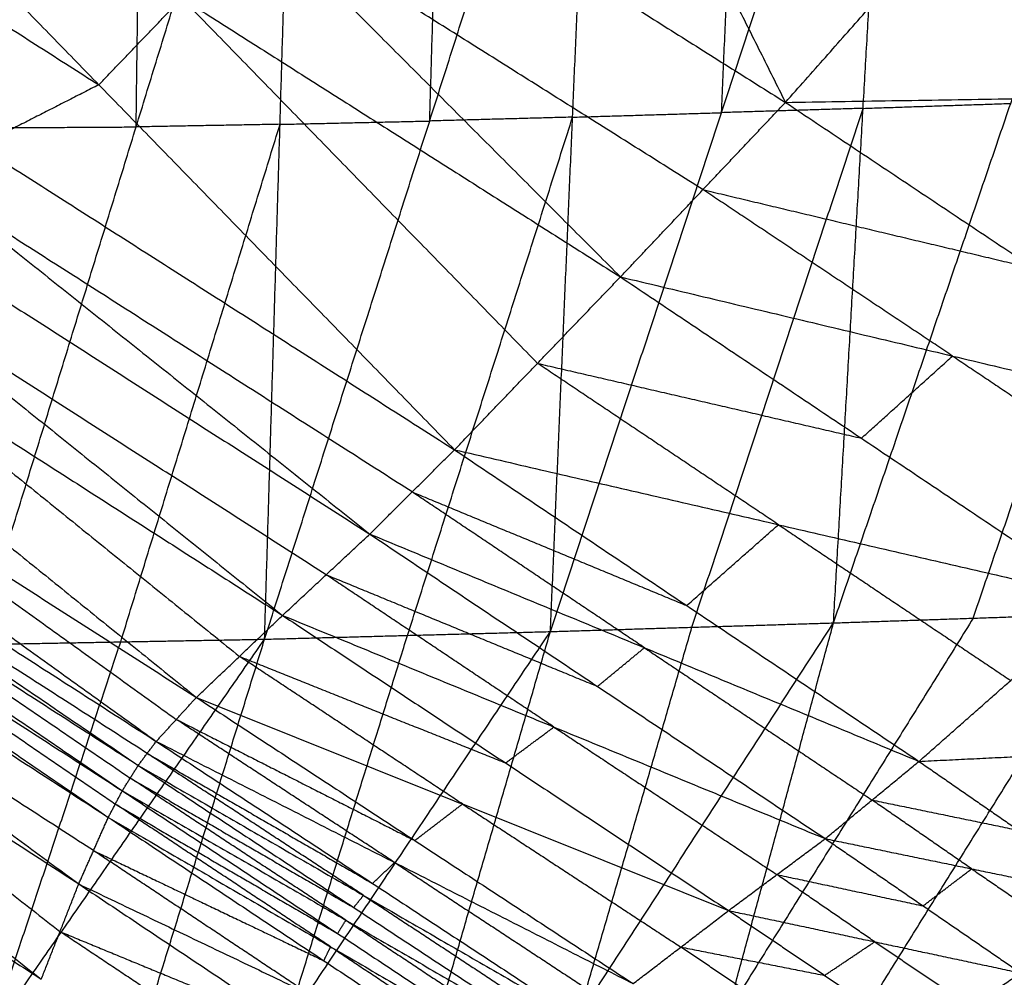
# Model space of a CAD drawing. Header units: millimetres. Extents: x -106 to 110, y -96 to 120.
# Tile 662 of 1020: x 88.64 to 90.8, y -44.07 to -41.97. Entities that reach past the tile are written whole.
import ezdxf

# ---------------------------------------------------------------- set-up
doc = ezdxf.new("R2010")
doc.units = ezdxf.units.MM
doc.header["$MEASUREMENT"] = 0
doc.layers.add('Default', color=7, linetype='Continuous', true_color=0x000000)

msp = doc.modelspace()

# ---------------------------------------------------------------- linework, layer by layer
at = {"layer": 'Default'}
for points in [[(84.9206, -43.5713, 12.0172), (87.4418, -39.3649, 12.0172), (89.963, -35.1585, 12.0172)], [(89.4352, -40.3762, 13.0638), (89.8789, -41.2639, 13.3265), (90.3227, -42.1516, 13.5893)], [(88.3192, -40.8909, 12.7361), (89.1398, -41.7129, 13.1517), (89.9604, -42.5348, 13.5673)], [(88.3192, -40.8909, 12.7361), (89.3209, -41.5212, 13.1627), (90.3227, -42.1516, 13.5893)], [(90.4282, -43.2945, 9.7591), (90.8173, -42.1539, 9.0142), (91.2064, -41.0132, 8.2692)], [(89.8066, -43.3135, 9.4562), (90.1824, -42.1742, 8.705), (90.5582, -41.0349, 7.9537)], [(90.4282, -43.2945, 9.7591), (90.4932, -42.1647, 8.8564), (90.5582, -41.0349, 7.9537)], [(89.179, -43.3303, 9.1571), (89.5415, -42.1925, 8.4011), (89.9039, -41.0546, 7.645)], [(89.8066, -43.3135, 9.4562), (89.8553, -42.1841, 8.5506), (89.9039, -41.0546, 7.645)], [(90.1824, -42.1742, 8.705), (90.2067, -41.6095, 8.2522), (90.231, -41.0447, 7.7994)], [(88.547, -43.3419, 8.8636), (88.8969, -42.2055, 8.1051), (89.2467, -41.0692, 7.3465)], [(88.8969, -42.2055, 8.1051), (88.9043, -41.6383, 7.6529), (88.9118, -41.0711, 7.2008)], [(89.179, -43.3303, 9.1571), (89.2129, -42.1998, 8.2518), (89.2467, -41.0692, 7.3465)], [(89.5415, -42.1925, 8.4011), (89.5584, -41.6272, 7.9484), (89.5753, -41.0619, 7.4958)], [(88.0339, -41.3115, 12.7246), (88.8149, -42.113, 13.1355), (89.596, -42.9144, 13.5464)], [(88.0339, -41.3115, 12.7246), (88.9971, -41.9232, 13.1459), (89.9604, -42.5348, 13.5673)], [(90.3227, -42.1516, 13.5893), (90.6732, -41.7561, 13.6097), (91.0236, -41.3605, 13.6301)], [(87.7703, -41.4459, 12.6471), (88.2926, -41.7794, 12.8913), (88.8149, -42.113, 13.1355)], [(87.5068, -41.5803, 12.5695), (88.4584, -42.3399, 13.0525), (89.41, -43.0995, 13.5354)], [(87.5068, -41.5803, 12.5695), (88.5514, -42.2473, 13.058), (89.596, -42.9144, 13.5464)], [(90.1415, -42.3432, 13.5783), (89.6407, -42.028, 13.365), (89.1398, -41.7129, 13.1517)], [(91.2569, -42.1365, 13.591), (90.965, -41.9463, 13.6004), (90.6732, -41.7561, 13.6097)], [(87.3672, -41.7913, 12.5663), (88.2928, -42.5347, 13.045), (89.2184, -43.278, 13.5236)], [(87.3672, -41.7913, 12.5663), (88.3886, -42.4454, 13.0509), (89.41, -43.0995, 13.5354)], [(88.8149, -42.113, 13.1355), (88.906, -42.0181, 13.1407), (88.9971, -41.9232, 13.1459)], [(88.9971, -41.9232, 13.1459), (89.3877, -42.3239, 13.3514), (89.7782, -42.7246, 13.5569)], [(87.2265, -42.0015, 12.5627), (88.1279, -42.7298, 13.0382), (89.0292, -43.4581, 13.5136)], [(87.2265, -42.0015, 12.5627), (88.2224, -42.6397, 13.0432), (89.2184, -43.278, 13.5236)], [(88.8149, -42.113, 13.1355), (88.6832, -42.1801, 13.0967), (88.5514, -42.2473, 13.058)], [(90.3227, -42.1516, 13.5893), (91.2569, -42.1365, 13.591), (92.191, -42.1214, 13.5928)], [(86.9745, -42.1408, 12.4918), (87.9577, -42.8478, 13.0013), (88.941, -43.5547, 13.5107)], [(86.9745, -42.1408, 12.4918), (88.0019, -42.7995, 13.0027), (89.0292, -43.4581, 13.5136)], [(89.9604, -42.5348, 13.5673), (90.1415, -42.3432, 13.5783), (90.3227, -42.1516, 13.5893)], [(90.3227, -42.1516, 13.5893), (90.8709, -42.5169, 13.6018), (91.4191, -42.8822, 13.6144)], [(90.4932, -42.1647, 8.8564), (90.6552, -42.1593, 8.9353), (90.8173, -42.1539, 9.0142)], [(90.7349, -43.2841, 9.9111), (90.9295, -42.7138, 9.5386), (91.124, -42.1435, 9.1661)], [(89.8553, -42.1841, 8.5506), (90.0188, -42.1791, 8.6278), (90.1824, -42.1742, 8.705)], [(90.1174, -43.304, 9.6077), (90.3053, -42.7344, 9.232), (90.4932, -42.1647, 8.8564)], [(90.4932, -42.1647, 8.8564), (90.3378, -42.1694, 8.7807), (90.1824, -42.1742, 8.705)], [(88.863, -43.3361, 9.0104), (89.0379, -42.7679, 8.6311), (89.2129, -42.1998, 8.2518)], [(89.2129, -42.1998, 8.2518), (89.0549, -42.2026, 8.1784), (88.8969, -42.2055, 8.1051)], [(89.2129, -42.1998, 8.2518), (89.3772, -42.1961, 8.3264), (89.5415, -42.1925, 8.4011)], [(89.4928, -43.3219, 9.3067), (89.674, -42.753, 8.9287), (89.8553, -42.1841, 8.5506)], [(89.8553, -42.1841, 8.5506), (89.6984, -42.1883, 8.4759), (89.5415, -42.1925, 8.4011)], [(86.8507, -42.2116, 12.4577), (87.8761, -42.9094, 12.984), (88.9015, -43.6073, 13.5102)], [(86.8507, -42.2116, 12.4577), (87.8958, -42.8832, 12.9842), (88.941, -43.5547, 13.5107)], [(88.5619, -42.2074, 7.9593), (88.7294, -42.2065, 8.0322), (88.8969, -42.2055, 8.1051)], [(86.8167, -42.2647, 12.4577), (87.8416, -42.9639, 12.9839), (88.8666, -43.6632, 13.5102)], [(86.8167, -42.2647, 12.4577), (87.8591, -42.936, 12.9839), (88.9015, -43.6073, 13.5102)], [(86.7828, -42.3178, 12.4577), (87.8093, -43.0196, 12.9841), (88.8358, -43.7214, 13.5105)], [(86.7828, -42.3178, 12.4577), (87.8247, -42.9905, 12.9839), (88.8666, -43.6632, 13.5102)], [(89.503, -43.0069, 13.5409), (88.9807, -42.6734, 13.2967), (88.4584, -42.3399, 13.0525)], [(90.1415, -42.3432, 13.5783), (90.5062, -42.4301, 13.5901), (90.8709, -42.5169, 13.6018)], [(90.6897, -42.7085, 13.5909), (90.4156, -42.5259, 13.5846), (90.1415, -42.3432, 13.5783)], [(86.7488, -42.3711, 12.4577), (87.7598, -43.1194, 12.9851), (88.7708, -43.8677, 13.5125)], [(86.7488, -42.3711, 12.4577), (87.7923, -43.0462, 12.9841), (88.8358, -43.7214, 13.5105)], [(89.3142, -43.1887, 13.5295), (88.8035, -42.8617, 13.2872), (88.2928, -42.5347, 13.045)], [(89.596, -42.9144, 13.5464), (89.7782, -42.7246, 13.5569), (89.9604, -42.5348, 13.5673)], [(89.9604, -42.5348, 13.5673), (90.4895, -42.889, 13.5982), (91.0187, -43.2432, 13.6292)], [(89.9604, -42.5348, 13.5673), (90.6897, -42.7085, 13.5909), (91.4191, -42.8822, 13.6144)], [(86.7462, -42.5529, 12.5069), (87.7174, -43.3149, 13.0121), (88.6887, -44.0769, 13.5172)], [(86.7462, -42.5529, 12.5069), (87.7585, -43.2103, 13.0097), (88.7708, -43.8677, 13.5125)], [(88.2224, -42.6397, 13.0432), (88.6731, -43.0039, 13.2809), (89.1238, -43.368, 13.5186)], [(90.4895, -42.889, 13.5982), (90.5896, -42.7988, 13.5945), (90.6897, -42.7085, 13.5909)], [(90.6897, -42.7085, 13.5909), (90.9543, -42.8856, 13.6063), (91.2189, -43.0627, 13.6218)], [(89.7782, -42.7246, 13.5569), (90.1339, -42.8068, 13.5775), (90.4895, -42.889, 13.5982)], [(90.3073, -43.0788, 13.5878), (90.0428, -42.9017, 13.5723), (89.7782, -42.7246, 13.5569)], [(86.6871, -42.7738, 12.5427), (87.6879, -43.4253, 13.0299), (88.6887, -44.0769, 13.5172)], [(88.0019, -42.7995, 13.0027), (88.4935, -43.1529, 13.2575), (88.9851, -43.5064, 13.5122)], [(88.9212, -43.581, 13.5105), (88.3986, -43.2452, 13.2472), (87.8761, -42.9094, 12.984)], [(89.41, -43.0995, 13.5354), (89.503, -43.0069, 13.5409), (89.596, -42.9144, 13.5464)], [(89.596, -42.9144, 13.5464), (90.106, -43.2564, 13.5966), (90.6159, -43.5985, 13.6469)], [(89.596, -42.9144, 13.5464), (90.3073, -43.0788, 13.5878), (91.0187, -43.2432, 13.6292)], [(87.8591, -42.936, 12.9839), (88.3716, -43.2856, 13.2471), (88.884, -43.6352, 13.5102)], [(87.8247, -42.9905, 12.9839), (88.3379, -43.3414, 13.2471), (88.8512, -43.6923, 13.5103)], [(89.503, -43.0069, 13.5409), (89.8045, -43.1317, 13.5688), (90.106, -43.2564, 13.5966)], [(90.013, -43.349, 13.5911), (89.758, -43.178, 13.566), (89.503, -43.0069, 13.5409)], [(90.106, -43.2564, 13.5966), (90.2067, -43.1676, 13.5922), (90.3073, -43.0788, 13.5878)], [(90.3073, -43.0788, 13.5878), (90.5623, -43.2498, 13.6129), (90.8173, -43.4209, 13.638)], [(89.2184, -43.278, 13.5236), (89.3142, -43.1887, 13.5295), (89.41, -43.0995, 13.5354)], [(89.41, -43.0995, 13.5354), (89.91, -43.4339, 13.5964), (90.4101, -43.7682, 13.6573)], [(89.41, -43.0995, 13.5354), (90.013, -43.349, 13.5911), (90.6159, -43.5985, 13.6469)], [(88.8033, -43.7945, 13.5115), (88.2815, -43.457, 13.2483), (87.7598, -43.1194, 12.9851)], [(89.3142, -43.1887, 13.5295), (89.6121, -43.3113, 13.5629), (89.91, -43.4339, 13.5964)], [(89.8143, -43.5231, 13.5904), (89.5642, -43.3559, 13.56), (89.3142, -43.1887, 13.5295)], [(87.7585, -43.2103, 13.0097), (88.2441, -43.5913, 13.2623), (88.7297, -43.9723, 13.5148)], [(90.6142, -44.9797, 12.599), (91.1335, -44.1156, 11.4841), (91.6527, -43.2514, 10.3693)], [(90.6159, -43.5985, 13.6469), (90.8173, -43.4209, 13.638), (91.0187, -43.2432, 13.6292)], [(90.7922, -44.9736, 12.6871), (91.2225, -44.1125, 11.5282), (91.6527, -43.2514, 10.3693)], [(90.7926, -44.9716, 12.6881), (91.2227, -44.1115, 11.5287), (91.6527, -43.2514, 10.3693)], [(89.0292, -43.4581, 13.5136), (89.1238, -43.368, 13.5186), (89.2184, -43.278, 13.5236)], [(89.2184, -43.278, 13.5236), (89.7081, -43.602, 13.5969), (90.1978, -43.9261, 13.6703)], [(89.2184, -43.278, 13.5236), (89.8143, -43.5231, 13.5904), (90.4101, -43.7682, 13.6573)], [(89.9645, -45.002, 12.2783), (90.5031, -44.1379, 11.1707), (91.0417, -43.2737, 10.063)], [(90.7349, -43.2841, 9.9111), (90.4657, -43.7162, 10.4649), (90.1964, -44.1483, 11.0187)], [(90.4282, -43.2945, 9.7591), (90.7349, -43.2841, 9.9111), (91.0417, -43.2737, 10.063)], [(90.6142, -44.9797, 12.599), (90.828, -44.1267, 11.331), (91.0417, -43.2737, 10.063)], [(89.3077, -45.024, 11.9559), (89.8679, -44.1593, 10.8575), (90.4282, -43.2945, 9.7591)], [(89.8066, -43.3135, 9.4562), (90.1174, -43.304, 9.6077), (90.4282, -43.2945, 9.7591)], [(89.8679, -44.1593, 10.8575), (89.9927, -43.7316, 10.2326), (90.1174, -43.304, 9.6077)], [(89.9645, -45.002, 12.2783), (90.1964, -44.1483, 11.0187), (90.4282, -43.2945, 9.7591)], [(88.6459, -45.0453, 11.6333), (89.2262, -44.1794, 10.5448), (89.8066, -43.3135, 9.4562)], [(89.179, -43.3303, 9.1571), (89.4928, -43.3219, 9.3067), (89.8066, -43.3135, 9.4562)], [(89.2262, -44.1794, 10.5448), (89.3595, -43.7506, 9.9257), (89.4928, -43.3219, 9.3067)], [(89.3077, -45.024, 11.9559), (89.5572, -44.1688, 10.7061), (89.8066, -43.3135, 9.4562)], [(87.9749, -45.0652, 11.3092), (88.5769, -44.1977, 10.2331), (89.179, -43.3303, 9.1571)], [(88.547, -43.3419, 8.8636), (88.863, -43.3361, 9.0104), (89.179, -43.3303, 9.1571)], [(88.5769, -44.1977, 10.2331), (88.72, -43.7669, 9.6218), (88.863, -43.3361, 9.0104)], [(88.6459, -45.0453, 11.6333), (88.9124, -44.1878, 10.3952), (89.179, -43.3303, 9.1571)], [(89.91, -43.4339, 13.5964), (89.9615, -43.3914, 13.5938), (90.013, -43.349, 13.5911)], [(90.013, -43.349, 13.5911), (90.263, -43.5162, 13.6216), (90.513, -43.6834, 13.6521)], [(89.1238, -43.368, 13.5186), (89.416, -43.485, 13.5578), (89.7081, -43.602, 13.5969)], [(89.6135, -43.6921, 13.5919), (89.3687, -43.5301, 13.5553), (89.1238, -43.368, 13.5186)], [(88.941, -43.5547, 13.5107), (88.9851, -43.5064, 13.5122), (89.0292, -43.4581, 13.5136)], [(89.0292, -43.4581, 13.5136), (89.5087, -43.7723, 13.5994), (89.9883, -44.0865, 13.6852)], [(89.0292, -43.4581, 13.5136), (89.6135, -43.6921, 13.5919), (90.1978, -43.9261, 13.6703)], [(88.9851, -43.5064, 13.5122), (89.2469, -43.6394, 13.5558), (89.5087, -43.7723, 13.5994)], [(89.4646, -43.8206, 13.5979), (89.2249, -43.6635, 13.5551), (88.9851, -43.5064, 13.5122)], [(89.7081, -43.602, 13.5969), (89.7612, -43.5626, 13.5937), (89.8143, -43.5231, 13.5904)], [(89.8143, -43.5231, 13.5904), (90.0591, -43.6851, 13.6271), (90.304, -43.8471, 13.6638)], [(88.9015, -43.6073, 13.5102), (88.9212, -43.581, 13.5105), (88.941, -43.5547, 13.5107)], [(88.941, -43.5547, 13.5107), (89.416, -43.8665, 13.6013), (89.8909, -44.1782, 13.6919)], [(88.941, -43.5547, 13.5107), (89.4646, -43.8206, 13.5979), (89.9883, -44.0865, 13.6852)], [(90.6159, -43.5985, 13.6469), (91.0435, -43.5776, 13.5882), (91.471, -43.5568, 13.5295)], [(88.9212, -43.581, 13.5105), (89.1686, -43.7237, 13.5559), (89.416, -43.8665, 13.6013)], [(89.3962, -43.8927, 13.601), (89.1587, -43.7369, 13.5557), (88.9212, -43.581, 13.5105)], [(88.8666, -43.6632, 13.5102), (88.884, -43.6352, 13.5102), (88.9015, -43.6073, 13.5102)], [(88.9015, -43.6073, 13.5102), (89.3748, -43.9193, 13.6019), (89.8482, -44.2313, 13.6936)], [(88.9015, -43.6073, 13.5102), (89.3962, -43.8927, 13.601), (89.8909, -44.1782, 13.6919)], [(90.4101, -43.7682, 13.6573), (90.513, -43.6834, 13.6521), (90.6159, -43.5985, 13.6469)], [(90.6159, -43.5985, 13.6469), (90.8345, -43.7497, 13.6121), (91.0531, -43.9008, 13.5774)], [(88.884, -43.6352, 13.5102), (89.1294, -43.7773, 13.556), (89.3748, -43.9193, 13.6019)], [(89.3574, -43.9472, 13.6019), (89.1207, -43.7912, 13.556), (88.884, -43.6352, 13.5102)], [(88.8358, -43.7214, 13.5105), (88.8512, -43.6923, 13.5103), (88.8666, -43.6632, 13.5102)], [(88.8666, -43.6632, 13.5102), (89.3394, -43.9764, 13.6017), (89.8121, -44.2896, 13.6932)], [(88.8666, -43.6632, 13.5102), (89.3574, -43.9472, 13.6019), (89.8482, -44.2313, 13.6936)], [(88.8512, -43.6923, 13.5103), (89.0953, -43.8343, 13.556), (89.3394, -43.9764, 13.6017)], [(89.324, -44.0055, 13.6018), (89.0876, -43.8489, 13.5561), (88.8512, -43.6923, 13.5103)], [(89.5087, -43.7723, 13.5994), (89.5611, -43.7322, 13.5957), (89.6135, -43.6921, 13.5919)], [(89.6135, -43.6921, 13.5919), (89.8533, -43.8492, 13.6348), (90.0931, -44.0063, 13.6777)], [(90.513, -43.6834, 13.6521), (90.6738, -43.7165, 13.6321), (90.8345, -43.7497, 13.6121)], [(90.7316, -43.8345, 13.6173), (90.6223, -43.7589, 13.6347), (90.513, -43.6834, 13.6521)], [(88.7708, -43.8677, 13.5125), (88.8033, -43.7945, 13.5115), (88.8358, -43.7214, 13.5105)], [(88.8358, -43.7214, 13.5105), (89.3091, -44.0362, 13.6006), (89.7824, -44.351, 13.6908)], [(88.8358, -43.7214, 13.5105), (89.324, -44.0055, 13.6018), (89.8121, -44.2896, 13.6932)], [(90.1978, -43.9261, 13.6703), (90.304, -43.8471, 13.6638), (90.4101, -43.7682, 13.6573)], [(90.4101, -43.7682, 13.6573), (90.6249, -43.9157, 13.6309), (90.8396, -44.0631, 13.6044)], [(90.4101, -43.7682, 13.6573), (90.7316, -43.8345, 13.6173), (91.0531, -43.9008, 13.5774)], [(88.8033, -43.7945, 13.5115), (89.0562, -43.9154, 13.5561), (89.3091, -44.0362, 13.6006)], [(89.2766, -44.1094, 13.6016), (89.0399, -43.9519, 13.5566), (88.8033, -43.7945, 13.5115)], [(89.416, -43.8665, 13.6013), (89.4403, -43.8435, 13.5996), (89.4646, -43.8206, 13.5979)], [(89.4646, -43.8206, 13.5979), (89.7021, -43.9765, 13.6432), (89.9396, -44.1324, 13.6885)], [(90.6249, -43.9157, 13.6309), (90.6782, -43.8751, 13.6241), (90.7316, -43.8345, 13.6173)], [(90.7316, -43.8345, 13.6173), (90.839, -43.9082, 13.6041), (90.9463, -43.982, 13.5909)], [(88.6887, -44.0769, 13.5172), (88.7297, -43.9723, 13.5148), (88.7708, -43.8677, 13.5125)], [(88.7708, -43.8677, 13.5125), (89.2485, -44.1864, 13.5967), (89.7262, -44.5052, 13.681)], [(88.7708, -43.8677, 13.5125), (89.2766, -44.1094, 13.6016), (89.7824, -44.351, 13.6908)], [(90.304, -43.8471, 13.6638), (90.4644, -43.8814, 13.6473), (90.6249, -43.9157, 13.6309)], [(90.5187, -43.9946, 13.6373), (90.4114, -43.9209, 13.6506), (90.304, -43.8471, 13.6638)], [(89.3748, -43.9193, 13.6019), (89.3855, -43.906, 13.6015), (89.3962, -43.8927, 13.601)], [(89.3962, -43.8927, 13.601), (89.6329, -44.0487, 13.6469), (89.8696, -44.2048, 13.6927)], [(89.9883, -44.0865, 13.6852), (90.0931, -44.0063, 13.6777), (90.1978, -43.9261, 13.6703)], [(90.1978, -43.9261, 13.6703), (90.4087, -44.0683, 13.6534), (90.6196, -44.2106, 13.6366)], [(90.1978, -43.9261, 13.6703), (90.5187, -43.9946, 13.6373), (90.8396, -44.0631, 13.6044)], [(89.3394, -43.9764, 13.6017), (89.3484, -43.9618, 13.6018), (89.3574, -43.9472, 13.6019)], [(89.3574, -43.9472, 13.6019), (89.5938, -44.1038, 13.6476), (89.8302, -44.2604, 13.6934)], [(88.7297, -43.9723, 13.5148), (88.9891, -44.0794, 13.5558), (89.2485, -44.1864, 13.5967)], [(89.2075, -44.291, 13.5991), (88.9686, -44.1317, 13.557), (88.7297, -43.9723, 13.5148)], [(90.4087, -44.0683, 13.6534), (90.4637, -44.0315, 13.6454), (90.5187, -43.9946, 13.6373)], [(90.5187, -43.9946, 13.6373), (90.6242, -44.0657, 13.6289), (90.7296, -44.1368, 13.6205)], [(89.3091, -44.0362, 13.6006), (89.3165, -44.0208, 13.6012), (89.324, -44.0055, 13.6018)], [(89.324, -44.0055, 13.6018), (89.5606, -44.1629, 13.6469), (89.7973, -44.3203, 13.692)], [(90.0931, -44.0063, 13.6777), (90.2509, -44.0373, 13.6656), (90.4087, -44.0683, 13.6534)], [(90.304, -44.1485, 13.6609), (90.1985, -44.0774, 13.6693), (90.0931, -44.0063, 13.6777)], [(90.6196, -44.2106, 13.6366), (90.7296, -44.1368, 13.6205), (90.8396, -44.0631, 13.6044)]]:
    msp.add_open_spline(points, degree=2, dxfattribs=at)

doc.saveas('drawing.dxf')
